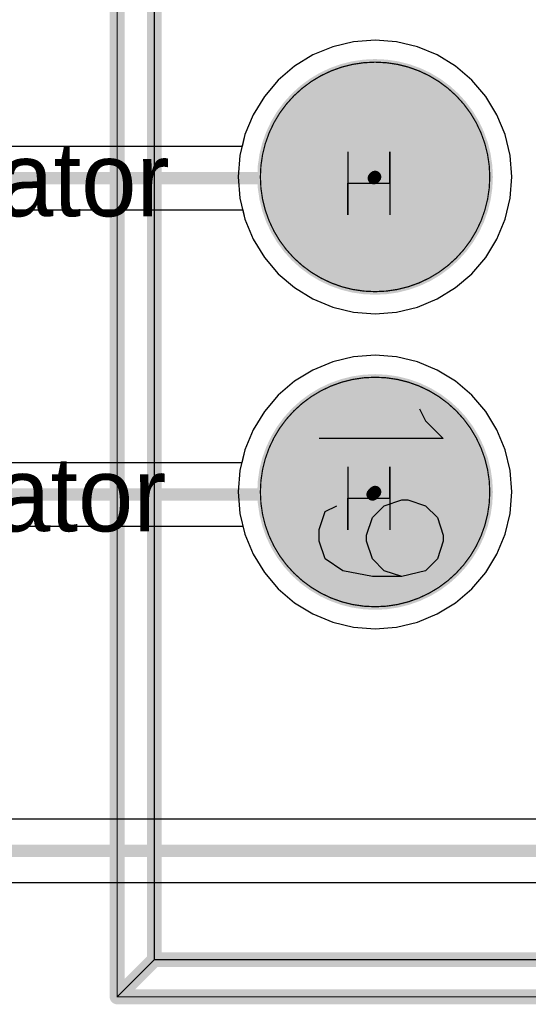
# Model space of a CAD drawing. Header units: millimetres. Extents: x 138 to 555, y 26 to 334.
# Tile 506 of 656: x 320.18 to 324.29, y 180.97 to 188.91. Entities that reach past the tile are written whole.
import ezdxf

# ---------------------------------------------------------------- set-up
doc = ezdxf.new("R2010")
doc.units = ezdxf.units.MM
for name, color, linetype in [('BottomLayer', 5, 'Continuous'), ('BottomSolder', 6, 'Continuous'), ('DrillDrawing', 1, 'Continuous'), ('Mechanical27', 56, 'Continuous'), ('MidLayer1', 16, 'Continuous'), ('MidLayer2', 76, 'Continuous'), ('MidLayer3', 90, 'Continuous'), ('MidLayer4', 156, 'Continuous'), ('MultiLayer', 9, 'Continuous'), ('PadHoleLayer', 156, 'Continuous'), ('TopLayer', 1, 'Continuous'), ('TopOverlay', 2, 'Continuous'), ('TopSolder', 216, 'Continuous')]:
    doc.layers.add(name, color=color, linetype=linetype)

# ---------------------------------------------------------------- blocks, each defined once
blk = doc.blocks.new('CON_CVILUX_CH87_20_2_V_1_00_939')
at = {"layer": 'BottomLayer', "const_width": 0.9}
for points in [[(8.44, -1.27, 1), (9.34, -1.27, 1)], [(10.98, -1.27, 1), (11.88, -1.27, 1)]]:
    blk.add_lwpolyline(points, format="xyb", close=True, dxfattribs=at)
at = {"layer": 'BottomSolder', "const_width": 0.95}
for points in [[(8.415, -1.27, 1), (9.365, -1.27, 1)], [(10.955, -1.27, 1), (11.905, -1.27, 1)]]:
    blk.add_lwpolyline(points, format="xyb", close=True, dxfattribs=at)
at = {"layer": 'Mechanical27'}
for p, q in [((10.8552, -0.863), (10.998, -0.7202)), ((10.998, -0.7202), (10.998, -1.72)), ((11.5408, -0.863), (11.636, -0.7678)), ((11.636, -0.7678), (11.7788, -0.7202)), ((11.7788, -0.7202), (11.8264, -0.7202)), ((11.8264, -0.7202), (11.9693, -0.7678)), ((11.9693, -0.7678), (12.0645, -0.863)), ((10.76, -0.9106), (10.8552, -0.863)), ((11.4932, -1.0059), (11.5408, -0.863)), ((12.0645, -0.863), (12.1121, -1.0535)), ((11.4932, -1.0535), (11.4932, -1.0059)), ((11.5408, -1.1963), (11.4932, -1.0535)), ((12.1121, -1.0535), (12.0645, -1.1963)), ((12.1121, -1.0535), (12.1121, -1.2915)), ((11.636, -1.2915), (11.5408, -1.1963)), ((12.0645, -1.1963), (11.9693, -1.2915)), ((11.7788, -1.3391), (11.636, -1.2915)), ((11.8264, -1.3391), (11.7788, -1.3391)), ((11.9693, -1.2915), (11.8264, -1.3391)), ((12.1121, -1.2915), (12.0645, -1.5296)), ((11.5884, -1.6724), (11.5408, -1.5772)), ((12.0645, -1.5296), (11.9693, -1.6724)), ((11.7312, -1.72), (11.5884, -1.6724)), ((11.8264, -1.72), (11.7312, -1.72)), ((11.9693, -1.6724), (11.8264, -1.72))]:
    blk.add_line(p, q, dxfattribs=at)
at = {"layer": 'Mechanical27', "const_width": 0.01}
for points in [[(15.5, -3.35), (15.5, 3.35)], [(15.2, -3.05), (15.2, 3.05)], [(15.2, -3.05), (2.73, -3.05)], [(15.2, -3.05), (15.2, -3.05)], [(15.5, -3.35), (15.2, -3.05)], [(15.5, -3.35), (2.73, -3.35)]]:
    blk.add_lwpolyline(points, dxfattribs=at)
at = {"layer": 'Mechanical27'}
for points, const_width in [([(9.815, -1.27, 1), (7.965, -1.27, 1)], 0.01), ([(12.355, -1.27, 1), (10.505, -1.27, 1)], 0.01), ([(7.9625, -1.27, 1), (7.9675, -1.27, 1)], 0.005), ([(9.8125, -1.27, 1), (9.8175, -1.27, 1)], 0.005), ([(10.5025, -1.27, 1), (10.5075, -1.27, 1)], 0.005), ([(12.3525, -1.27, 1), (12.3575, -1.27, 1)], 0.005), ([(15.1975, -3.05, 1), (15.2025, -3.05, 1)], 0.005), ([(15.1975, -3.05, 1), (15.2025, -3.05, 1)], 0.005), ([(15.1975, -3.05, 1), (15.2025, -3.05, 1)], 0.005), ([(15.1975, -3.05, 1), (15.2025, -3.05, 1)], 0.005), ([(15.1975, -3.05, 1), (15.2025, -3.05, 1)], 0.005), ([(15.4975, -3.35, 1), (15.5025, -3.35, 1)], 0.005), ([(15.4975, -3.35, 1), (15.5025, -3.35, 1)], 0.005), ([(15.4975, -3.35, 1), (15.5025, -3.35, 1)], 0.005)]:
    blk.add_lwpolyline(points, format="xyb", close=True, dxfattribs=dict(at, const_width=const_width))
at = {"layer": 'MidLayer1', "const_width": 0.9}
for points in [[(8.44, -1.27, 1), (9.34, -1.27, 1)], [(10.98, -1.27, 1), (11.88, -1.27, 1)]]:
    blk.add_lwpolyline(points, format="xyb", close=True, dxfattribs=at)
at = {"layer": 'MidLayer2', "const_width": 0.9}
for points in [[(8.44, -1.27, 1), (9.34, -1.27, 1)], [(10.98, -1.27, 1), (11.88, -1.27, 1)]]:
    blk.add_lwpolyline(points, format="xyb", close=True, dxfattribs=at)
at = {"layer": 'MidLayer3', "const_width": 0.9}
for points in [[(8.44, -1.27, 1), (9.34, -1.27, 1)], [(10.98, -1.27, 1), (11.88, -1.27, 1)]]:
    blk.add_lwpolyline(points, format="xyb", close=True, dxfattribs=at)
at = {"layer": 'MidLayer4', "const_width": 0.9}
for points in [[(8.44, -1.27, 1), (9.34, -1.27, 1)], [(10.98, -1.27, 1), (11.88, -1.27, 1)]]:
    blk.add_lwpolyline(points, format="xyb", close=True, dxfattribs=at)
at = {"layer": 'MultiLayer', "const_width": 0.9}
for points in [[(8.44, -1.27, 1), (9.34, -1.27, 1)], [(10.98, -1.27, 1), (11.88, -1.27, 1)]]:
    blk.add_lwpolyline(points, format="xyb", close=True, dxfattribs=at)
at = {"layer": 'PadHoleLayer', "const_width": 0.6}
for points in [[(8.59, -1.27, 1), (9.19, -1.27, 1)], [(11.13, -1.27, 1), (11.73, -1.27, 1)]]:
    blk.add_lwpolyline(points, format="xyb", close=True, dxfattribs=at)
at = {"layer": 'TopLayer', "const_width": 0.9}
for points in [[(8.44, -1.27, 1), (9.34, -1.27, 1)], [(10.98, -1.27, 1), (11.88, -1.27, 1)]]:
    blk.add_lwpolyline(points, format="xyb", close=True, dxfattribs=at)
at = {"layer": 'TopOverlay', "const_width": 0.12}
for points in [[(15.5, -3.35), (15.5, 3.35)], [(15.2, -3.05), (15.2, 3.05)], [(15.2, -3.05), (2.73, -3.05)], [(15.5, -3.35), (15.2, -3.05)], [(15.2, -3.05), (15.2, -3.05)], [(15.5, -3.35), (2.73, -3.35)]]:
    blk.add_lwpolyline(points, dxfattribs=at)
at = {"layer": 'TopOverlay', "const_width": 0.06}
for points in [[(15.17, -3.05, 1), (15.23, -3.05, 1)], [(15.17, -3.05, 1), (15.23, -3.05, 1)], [(15.17, -3.05, 1), (15.23, -3.05, 1)], [(15.17, -3.05, 1), (15.23, -3.05, 1)], [(15.17, -3.05, 1), (15.23, -3.05, 1)], [(15.47, -3.35, 1), (15.53, -3.35, 1)], [(15.47, -3.35, 1), (15.53, -3.35, 1)], [(15.47, -3.35, 1), (15.53, -3.35, 1)]]:
    blk.add_lwpolyline(points, format="xyb", close=True, dxfattribs=at)
at = {"layer": 'TopSolder', "const_width": 0.95}
for points in [[(8.415, -1.27, 1), (9.365, -1.27, 1)], [(10.955, -1.27, 1), (11.905, -1.27, 1)]]:
    blk.add_lwpolyline(points, format="xyb", close=True, dxfattribs=at)

msp = doc.modelspace()

# ---------------------------------------------------------------- linework, layer by layer
at = {"layer": 'BottomLayer'}
for p, q in [((322.7095, 188.6918), (322.5495, 188.6255)), ((322.8778, 188.7322), (322.7095, 188.6918)), ((323.0505, 188.7458), (322.8778, 188.7322)), ((323.2231, 188.7322), (323.0505, 188.7458)), ((323.3914, 188.6918), (323.2231, 188.7322)), ((323.5514, 188.6255), (323.3914, 188.6918)), ((322.5495, 188.6255), (322.4019, 188.5351)), ((323.699, 188.5351), (323.5514, 188.6255)), ((322.4019, 188.5351), (322.2702, 188.4226)), ((323.8307, 188.4226), (323.699, 188.5351)), ((322.2702, 188.4226), (322.1578, 188.2909)), ((323.9431, 188.2909), (323.8307, 188.4226)), ((322.1578, 188.2909), (322.0673, 188.1433)), ((324.0336, 188.1433), (323.9431, 188.2909)), ((322.0673, 188.1433), (322.0011, 187.9834)), ((324.0999, 187.9834), (324.0336, 188.1433)), ((322.0011, 187.9834), (321.9606, 187.815)), ((324.1403, 187.815), (324.0999, 187.9834)), ((321.9606, 187.815), (321.9471, 187.6424)), ((324.1539, 187.6424), (324.1403, 187.815)), ((321.9471, 187.6424), (321.9606, 187.4698)), ((324.1403, 187.4698), (324.1539, 187.6424)), ((321.9606, 187.4698), (322.0011, 187.3014)), ((324.0999, 187.3014), (324.1403, 187.4698)), ((322.0011, 187.3014), (322.0673, 187.1415)), ((324.0336, 187.1415), (324.0999, 187.3014)), ((322.0673, 187.1415), (322.1578, 186.9938)), ((323.9431, 186.9938), (324.0336, 187.1415)), ((322.1578, 186.9938), (322.2702, 186.8622)), ((323.8307, 186.8622), (323.9431, 186.9938)), ((322.2702, 186.8622), (322.4019, 186.7497)), ((323.699, 186.7497), (323.8307, 186.8622)), ((322.4019, 186.7497), (322.5495, 186.6593)), ((323.5514, 186.6593), (323.699, 186.7497)), ((322.5495, 186.6593), (322.7095, 186.593)), ((323.3914, 186.593), (323.5514, 186.6593)), ((322.7095, 186.593), (322.8778, 186.5526)), ((322.8778, 186.5526), (323.0505, 186.539)), ((323.0505, 186.539), (323.2231, 186.5526)), ((323.2231, 186.5526), (323.3914, 186.593)), ((322.7095, 186.1518), (322.5495, 186.0855)), ((322.8778, 186.1922), (322.7095, 186.1518)), ((323.0505, 186.2058), (322.8778, 186.1922)), ((323.2231, 186.1922), (323.0505, 186.2058)), ((323.3914, 186.1518), (323.2231, 186.1922)), ((323.5514, 186.0855), (323.3914, 186.1518)), ((322.5495, 186.0855), (322.4019, 185.9951)), ((323.699, 185.9951), (323.5514, 186.0855)), ((322.4019, 185.9951), (322.2702, 185.8826)), ((323.8307, 185.8826), (323.699, 185.9951)), ((322.2702, 185.8826), (322.1578, 185.7509)), ((323.9431, 185.7509), (323.8307, 185.8826)), ((322.1578, 185.7509), (322.0673, 185.6033)), ((324.0336, 185.6033), (323.9431, 185.7509)), ((322.0673, 185.6033), (322.0011, 185.4434)), ((324.0999, 185.4434), (324.0336, 185.6033)), ((322.0011, 185.4434), (321.9606, 185.275)), ((324.1403, 185.275), (324.0999, 185.4434)), ((321.9606, 185.275), (321.9471, 185.1024)), ((324.1539, 185.1024), (324.1403, 185.275)), ((321.9471, 185.1024), (321.9606, 184.9298)), ((324.1403, 184.9298), (324.1539, 185.1024)), ((321.9606, 184.9298), (322.0011, 184.7614)), ((324.0999, 184.7614), (324.1403, 184.9298)), ((322.0011, 184.7614), (322.0673, 184.6015)), ((324.0336, 184.6015), (324.0999, 184.7614)), ((322.0673, 184.6015), (322.1578, 184.4538)), ((323.9431, 184.4538), (324.0336, 184.6015)), ((322.1578, 184.4538), (322.2702, 184.3222)), ((323.8307, 184.3222), (323.9431, 184.4538)), ((322.2702, 184.3222), (322.4019, 184.2097)), ((323.699, 184.2097), (323.8307, 184.3222)), ((322.4019, 184.2097), (322.5495, 184.1193)), ((323.5514, 184.1193), (323.699, 184.2097)), ((322.5495, 184.1193), (322.7095, 184.053)), ((323.3914, 184.053), (323.5514, 184.1193)), ((322.7095, 184.053), (322.8778, 184.0126)), ((322.8778, 184.0126), (323.0505, 183.999)), ((323.0505, 183.999), (323.2231, 184.0126)), ((323.2231, 184.0126), (323.3914, 184.053))]:
    msp.add_line(p, q, dxfattribs=at)
at = {"layer": 'DrillDrawing'}
for p, q in [((322.8304, 187.8455), (322.8304, 187.3377)), ((323.1689, 187.5916), (323.1689, 187.8455)), ((323.1689, 187.8455), (323.1689, 187.3377)), ((322.8304, 187.3377), (322.8304, 187.5916)), ((322.8304, 187.5916), (323.1689, 187.5916)), ((322.8304, 185.3055), (322.8304, 184.7977)), ((323.1689, 185.0516), (323.1689, 185.3055)), ((323.1689, 185.3055), (323.1689, 184.7977)), ((322.8304, 184.7977), (322.8304, 185.0516)), ((322.8304, 185.0516), (323.1689, 185.0516))]:
    msp.add_line(p, q, dxfattribs=at)
at = {"layer": 'MidLayer1'}
for p, q in [((322.7095, 188.6918), (322.5495, 188.6255)), ((322.8778, 188.7322), (322.7095, 188.6918)), ((323.0505, 188.7458), (322.8778, 188.7322)), ((323.2231, 188.7322), (323.0505, 188.7458)), ((323.3914, 188.6918), (323.2231, 188.7322)), ((323.5514, 188.6255), (323.3914, 188.6918)), ((322.5495, 188.6255), (322.4019, 188.5351)), ((323.699, 188.5351), (323.5514, 188.6255)), ((322.4019, 188.5351), (322.2702, 188.4226)), ((323.8307, 188.4226), (323.699, 188.5351)), ((322.2702, 188.4226), (322.1578, 188.2909)), ((323.9431, 188.2909), (323.8307, 188.4226)), ((322.1578, 188.2909), (322.0673, 188.1433)), ((324.0336, 188.1433), (323.9431, 188.2909)), ((322.0673, 188.1433), (322.0011, 187.9834)), ((324.0999, 187.9834), (324.0336, 188.1433)), ((322.0011, 187.9834), (321.9606, 187.815)), ((324.1403, 187.815), (324.0999, 187.9834)), ((321.9606, 187.815), (321.9471, 187.6424)), ((324.1539, 187.6424), (324.1403, 187.815)), ((321.9471, 187.6424), (321.9606, 187.4698)), ((324.1403, 187.4698), (324.1539, 187.6424)), ((321.9606, 187.4698), (322.0011, 187.3014)), ((324.0999, 187.3014), (324.1403, 187.4698)), ((322.0011, 187.3014), (322.0673, 187.1415)), ((324.0336, 187.1415), (324.0999, 187.3014)), ((322.0673, 187.1415), (322.1578, 186.9938)), ((323.9431, 186.9938), (324.0336, 187.1415)), ((322.1578, 186.9938), (322.2702, 186.8622)), ((323.8307, 186.8622), (323.9431, 186.9938)), ((322.2702, 186.8622), (322.4019, 186.7497)), ((323.699, 186.7497), (323.8307, 186.8622)), ((322.4019, 186.7497), (322.5495, 186.6593)), ((323.5514, 186.6593), (323.699, 186.7497)), ((322.5495, 186.6593), (322.7095, 186.593)), ((323.3914, 186.593), (323.5514, 186.6593)), ((322.7095, 186.593), (322.8778, 186.5526)), ((322.8778, 186.5526), (323.0505, 186.539)), ((323.0505, 186.539), (323.2231, 186.5526)), ((323.2231, 186.5526), (323.3914, 186.593)), ((322.7095, 186.1518), (322.5495, 186.0855)), ((322.8778, 186.1922), (322.7095, 186.1518)), ((323.0505, 186.2058), (322.8778, 186.1922)), ((323.2231, 186.1922), (323.0505, 186.2058)), ((323.3914, 186.1518), (323.2231, 186.1922)), ((323.5514, 186.0855), (323.3914, 186.1518)), ((322.5495, 186.0855), (322.4019, 185.9951)), ((323.699, 185.9951), (323.5514, 186.0855)), ((322.4019, 185.9951), (322.2702, 185.8826)), ((323.8307, 185.8826), (323.699, 185.9951)), ((322.2702, 185.8826), (322.1578, 185.7509)), ((323.9431, 185.7509), (323.8307, 185.8826)), ((322.1578, 185.7509), (322.0673, 185.6033)), ((324.0336, 185.6033), (323.9431, 185.7509)), ((322.0673, 185.6033), (322.0011, 185.4434)), ((324.0999, 185.4434), (324.0336, 185.6033)), ((322.0011, 185.4434), (321.9606, 185.275)), ((324.1403, 185.275), (324.0999, 185.4434)), ((321.9606, 185.275), (321.9471, 185.1024)), ((324.1539, 185.1024), (324.1403, 185.275)), ((321.9471, 185.1024), (321.9606, 184.9298)), ((324.1403, 184.9298), (324.1539, 185.1024)), ((321.9606, 184.9298), (322.0011, 184.7614)), ((324.0999, 184.7614), (324.1403, 184.9298)), ((322.0011, 184.7614), (322.0673, 184.6015)), ((324.0336, 184.6015), (324.0999, 184.7614)), ((322.0673, 184.6015), (322.1578, 184.4538)), ((323.9431, 184.4538), (324.0336, 184.6015)), ((322.1578, 184.4538), (322.2702, 184.3222)), ((323.8307, 184.3222), (323.9431, 184.4538)), ((322.2702, 184.3222), (322.4019, 184.2097)), ((323.699, 184.2097), (323.8307, 184.3222)), ((322.4019, 184.2097), (322.5495, 184.1193)), ((323.5514, 184.1193), (323.699, 184.2097)), ((322.5495, 184.1193), (322.7095, 184.053)), ((323.3914, 184.053), (323.5514, 184.1193)), ((322.7095, 184.053), (322.8778, 184.0126)), ((322.8778, 184.0126), (323.0505, 183.999)), ((323.0505, 183.999), (323.2231, 184.0126)), ((323.2231, 184.0126), (323.3914, 184.053))]:
    msp.add_line(p, q, dxfattribs=at)
at = {"layer": 'MidLayer2'}
for p, q in [((322.7095, 188.6918), (322.5495, 188.6255)), ((322.8778, 188.7322), (322.7095, 188.6918)), ((323.0505, 188.7458), (322.8778, 188.7322)), ((323.2231, 188.7322), (323.0505, 188.7458)), ((323.3914, 188.6918), (323.2231, 188.7322)), ((323.5514, 188.6255), (323.3914, 188.6918)), ((322.5495, 188.6255), (322.4019, 188.5351)), ((323.699, 188.5351), (323.5514, 188.6255)), ((322.4019, 188.5351), (322.2702, 188.4226)), ((323.8307, 188.4226), (323.699, 188.5351)), ((322.2702, 188.4226), (322.1578, 188.2909)), ((323.9431, 188.2909), (323.8307, 188.4226)), ((322.1578, 188.2909), (322.0673, 188.1433)), ((324.0336, 188.1433), (323.9431, 188.2909)), ((322.0673, 188.1433), (322.0011, 187.9834)), ((324.0999, 187.9834), (324.0336, 188.1433)), ((322.0011, 187.9834), (321.9606, 187.815)), ((324.1403, 187.815), (324.0999, 187.9834)), ((321.9606, 187.815), (321.9471, 187.6424)), ((324.1539, 187.6424), (324.1403, 187.815)), ((321.9471, 187.6424), (321.9606, 187.4698)), ((324.1403, 187.4698), (324.1539, 187.6424)), ((321.9606, 187.4698), (322.0011, 187.3014)), ((324.0999, 187.3014), (324.1403, 187.4698)), ((322.0011, 187.3014), (322.0673, 187.1415)), ((324.0336, 187.1415), (324.0999, 187.3014)), ((322.0673, 187.1415), (322.1578, 186.9938)), ((323.9431, 186.9938), (324.0336, 187.1415)), ((322.1578, 186.9938), (322.2702, 186.8622)), ((323.8307, 186.8622), (323.9431, 186.9938)), ((322.2702, 186.8622), (322.4019, 186.7497)), ((323.699, 186.7497), (323.8307, 186.8622)), ((322.4019, 186.7497), (322.5495, 186.6593)), ((323.5514, 186.6593), (323.699, 186.7497)), ((322.5495, 186.6593), (322.7095, 186.593)), ((323.3914, 186.593), (323.5514, 186.6593)), ((322.7095, 186.593), (322.8778, 186.5526)), ((322.8778, 186.5526), (323.0505, 186.539)), ((323.0505, 186.539), (323.2231, 186.5526)), ((323.2231, 186.5526), (323.3914, 186.593)), ((322.7095, 186.1518), (322.5495, 186.0855)), ((322.8778, 186.1922), (322.7095, 186.1518)), ((323.0505, 186.2058), (322.8778, 186.1922)), ((323.2231, 186.1922), (323.0505, 186.2058)), ((323.3914, 186.1518), (323.2231, 186.1922)), ((323.5514, 186.0855), (323.3914, 186.1518)), ((322.5495, 186.0855), (322.4019, 185.9951)), ((323.699, 185.9951), (323.5514, 186.0855)), ((322.4019, 185.9951), (322.2702, 185.8826)), ((323.8307, 185.8826), (323.699, 185.9951)), ((322.2702, 185.8826), (322.1578, 185.7509)), ((323.9431, 185.7509), (323.8307, 185.8826)), ((322.1578, 185.7509), (322.0673, 185.6033)), ((324.0336, 185.6033), (323.9431, 185.7509)), ((322.0673, 185.6033), (322.0011, 185.4434)), ((324.0999, 185.4434), (324.0336, 185.6033)), ((322.0011, 185.4434), (321.9606, 185.275)), ((324.1403, 185.275), (324.0999, 185.4434)), ((321.9606, 185.275), (321.9471, 185.1024)), ((324.1539, 185.1024), (324.1403, 185.275)), ((321.9471, 185.1024), (321.9606, 184.9298)), ((324.1403, 184.9298), (324.1539, 185.1024)), ((321.9606, 184.9298), (322.0011, 184.7614)), ((324.0999, 184.7614), (324.1403, 184.9298)), ((322.0011, 184.7614), (322.0673, 184.6015)), ((324.0336, 184.6015), (324.0999, 184.7614)), ((322.0673, 184.6015), (322.1578, 184.4538)), ((323.9431, 184.4538), (324.0336, 184.6015)), ((322.1578, 184.4538), (322.2702, 184.3222)), ((323.8307, 184.3222), (323.9431, 184.4538)), ((322.2702, 184.3222), (322.4019, 184.2097)), ((323.699, 184.2097), (323.8307, 184.3222)), ((322.4019, 184.2097), (322.5495, 184.1193)), ((323.5514, 184.1193), (323.699, 184.2097)), ((322.5495, 184.1193), (322.7095, 184.053)), ((323.3914, 184.053), (323.5514, 184.1193)), ((322.7095, 184.053), (322.8778, 184.0126)), ((322.8778, 184.0126), (323.0505, 183.999)), ((323.0505, 183.999), (323.2231, 184.0126)), ((323.2231, 184.0126), (323.3914, 184.053))]:
    msp.add_line(p, q, dxfattribs=at)
at = {"layer": 'MidLayer3'}
for p, q in [((322.7095, 188.6918), (322.5495, 188.6255)), ((322.8778, 188.7322), (322.7095, 188.6918)), ((323.0505, 188.7458), (322.8778, 188.7322)), ((323.2231, 188.7322), (323.0505, 188.7458)), ((323.3914, 188.6918), (323.2231, 188.7322)), ((323.5514, 188.6255), (323.3914, 188.6918)), ((322.5495, 188.6255), (322.4019, 188.5351)), ((323.699, 188.5351), (323.5514, 188.6255)), ((322.4019, 188.5351), (322.2702, 188.4226)), ((323.8307, 188.4226), (323.699, 188.5351)), ((322.2702, 188.4226), (322.1578, 188.2909)), ((323.9431, 188.2909), (323.8307, 188.4226)), ((322.1578, 188.2909), (322.0673, 188.1433)), ((324.0336, 188.1433), (323.9431, 188.2909)), ((322.0673, 188.1433), (322.0011, 187.9834)), ((324.0999, 187.9834), (324.0336, 188.1433)), ((322.0011, 187.9834), (321.9606, 187.815)), ((324.1403, 187.815), (324.0999, 187.9834)), ((321.9606, 187.815), (321.9471, 187.6424)), ((324.1539, 187.6424), (324.1403, 187.815)), ((321.9471, 187.6424), (321.9606, 187.4698)), ((324.1403, 187.4698), (324.1539, 187.6424)), ((321.9606, 187.4698), (322.0011, 187.3014)), ((324.0999, 187.3014), (324.1403, 187.4698)), ((322.0011, 187.3014), (322.0673, 187.1415)), ((324.0336, 187.1415), (324.0999, 187.3014)), ((322.0673, 187.1415), (322.1578, 186.9938)), ((323.9431, 186.9938), (324.0336, 187.1415)), ((322.1578, 186.9938), (322.2702, 186.8622)), ((323.8307, 186.8622), (323.9431, 186.9938)), ((322.2702, 186.8622), (322.4019, 186.7497)), ((323.699, 186.7497), (323.8307, 186.8622)), ((322.4019, 186.7497), (322.5495, 186.6593)), ((323.5514, 186.6593), (323.699, 186.7497)), ((322.5495, 186.6593), (322.7095, 186.593)), ((323.3914, 186.593), (323.5514, 186.6593)), ((322.7095, 186.593), (322.8778, 186.5526)), ((322.8778, 186.5526), (323.0505, 186.539)), ((323.0505, 186.539), (323.2231, 186.5526)), ((323.2231, 186.5526), (323.3914, 186.593)), ((322.7095, 186.1518), (322.5495, 186.0855)), ((322.8778, 186.1922), (322.7095, 186.1518)), ((323.0505, 186.2058), (322.8778, 186.1922)), ((323.2231, 186.1922), (323.0505, 186.2058)), ((323.3914, 186.1518), (323.2231, 186.1922)), ((323.5514, 186.0855), (323.3914, 186.1518)), ((322.5495, 186.0855), (322.4019, 185.9951)), ((323.699, 185.9951), (323.5514, 186.0855)), ((322.4019, 185.9951), (322.2702, 185.8826)), ((323.8307, 185.8826), (323.699, 185.9951)), ((322.2702, 185.8826), (322.1578, 185.7509)), ((323.9431, 185.7509), (323.8307, 185.8826)), ((322.1578, 185.7509), (322.0673, 185.6033)), ((324.0336, 185.6033), (323.9431, 185.7509)), ((322.0673, 185.6033), (322.0011, 185.4434)), ((324.0999, 185.4434), (324.0336, 185.6033)), ((322.0011, 185.4434), (321.9606, 185.275)), ((324.1403, 185.275), (324.0999, 185.4434)), ((321.9606, 185.275), (321.9471, 185.1024)), ((324.1539, 185.1024), (324.1403, 185.275)), ((321.9471, 185.1024), (321.9606, 184.9298)), ((324.1403, 184.9298), (324.1539, 185.1024)), ((321.9606, 184.9298), (322.0011, 184.7614)), ((324.0999, 184.7614), (324.1403, 184.9298)), ((322.0011, 184.7614), (322.0673, 184.6015)), ((324.0336, 184.6015), (324.0999, 184.7614)), ((322.0673, 184.6015), (322.1578, 184.4538)), ((323.9431, 184.4538), (324.0336, 184.6015)), ((322.1578, 184.4538), (322.2702, 184.3222)), ((323.8307, 184.3222), (323.9431, 184.4538)), ((322.2702, 184.3222), (322.4019, 184.2097)), ((323.699, 184.2097), (323.8307, 184.3222)), ((322.4019, 184.2097), (322.5495, 184.1193)), ((323.5514, 184.1193), (323.699, 184.2097)), ((322.5495, 184.1193), (322.7095, 184.053)), ((323.3914, 184.053), (323.5514, 184.1193)), ((322.7095, 184.053), (322.8778, 184.0126)), ((322.8778, 184.0126), (323.0505, 183.999)), ((323.0505, 183.999), (323.2231, 184.0126)), ((323.2231, 184.0126), (323.3914, 184.053))]:
    msp.add_line(p, q, dxfattribs=at)
at = {"layer": 'MidLayer4'}
for p, q in [((322.7095, 188.6918), (322.5495, 188.6255)), ((322.8778, 188.7322), (322.7095, 188.6918)), ((323.0505, 188.7458), (322.8778, 188.7322)), ((323.2231, 188.7322), (323.0505, 188.7458)), ((323.3914, 188.6918), (323.2231, 188.7322)), ((323.5514, 188.6255), (323.3914, 188.6918)), ((322.5495, 188.6255), (322.4019, 188.5351)), ((323.699, 188.5351), (323.5514, 188.6255)), ((322.4019, 188.5351), (322.2702, 188.4226)), ((323.8307, 188.4226), (323.699, 188.5351)), ((322.2702, 188.4226), (322.1578, 188.2909)), ((323.9431, 188.2909), (323.8307, 188.4226)), ((322.1578, 188.2909), (322.0673, 188.1433)), ((324.0336, 188.1433), (323.9431, 188.2909)), ((322.0673, 188.1433), (322.0011, 187.9834)), ((324.0999, 187.9834), (324.0336, 188.1433)), ((322.0011, 187.9834), (321.9606, 187.815)), ((324.1403, 187.815), (324.0999, 187.9834)), ((321.9606, 187.815), (321.9471, 187.6424)), ((324.1539, 187.6424), (324.1403, 187.815)), ((321.9471, 187.6424), (321.9606, 187.4698)), ((324.1403, 187.4698), (324.1539, 187.6424)), ((321.9606, 187.4698), (322.0011, 187.3014)), ((324.0999, 187.3014), (324.1403, 187.4698)), ((322.0011, 187.3014), (322.0673, 187.1415)), ((324.0336, 187.1415), (324.0999, 187.3014)), ((322.0673, 187.1415), (322.1578, 186.9938)), ((323.9431, 186.9938), (324.0336, 187.1415)), ((322.1578, 186.9938), (322.2702, 186.8622)), ((323.8307, 186.8622), (323.9431, 186.9938)), ((322.2702, 186.8622), (322.4019, 186.7497)), ((323.699, 186.7497), (323.8307, 186.8622)), ((322.4019, 186.7497), (322.5495, 186.6593)), ((323.5514, 186.6593), (323.699, 186.7497)), ((322.5495, 186.6593), (322.7095, 186.593)), ((323.3914, 186.593), (323.5514, 186.6593)), ((322.7095, 186.593), (322.8778, 186.5526)), ((322.8778, 186.5526), (323.0505, 186.539)), ((323.0505, 186.539), (323.2231, 186.5526)), ((323.2231, 186.5526), (323.3914, 186.593)), ((322.7095, 186.1518), (322.5495, 186.0855)), ((322.8778, 186.1922), (322.7095, 186.1518)), ((323.0505, 186.2058), (322.8778, 186.1922)), ((323.2231, 186.1922), (323.0505, 186.2058)), ((323.3914, 186.1518), (323.2231, 186.1922)), ((323.5514, 186.0855), (323.3914, 186.1518)), ((322.5495, 186.0855), (322.4019, 185.9951)), ((323.699, 185.9951), (323.5514, 186.0855)), ((322.4019, 185.9951), (322.2702, 185.8826)), ((323.8307, 185.8826), (323.699, 185.9951)), ((322.2702, 185.8826), (322.1578, 185.7509)), ((323.9431, 185.7509), (323.8307, 185.8826)), ((322.1578, 185.7509), (322.0673, 185.6033)), ((324.0336, 185.6033), (323.9431, 185.7509)), ((322.0673, 185.6033), (322.0011, 185.4434)), ((324.0999, 185.4434), (324.0336, 185.6033)), ((322.0011, 185.4434), (321.9606, 185.275)), ((324.1403, 185.275), (324.0999, 185.4434)), ((321.9606, 185.275), (321.9471, 185.1024)), ((324.1539, 185.1024), (324.1403, 185.275)), ((321.9471, 185.1024), (321.9606, 184.9298)), ((324.1403, 184.9298), (324.1539, 185.1024)), ((321.9606, 184.9298), (322.0011, 184.7614)), ((324.0999, 184.7614), (324.1403, 184.9298)), ((322.0011, 184.7614), (322.0673, 184.6015)), ((324.0336, 184.6015), (324.0999, 184.7614)), ((322.0673, 184.6015), (322.1578, 184.4538)), ((323.9431, 184.4538), (324.0336, 184.6015)), ((322.1578, 184.4538), (322.2702, 184.3222)), ((323.8307, 184.3222), (323.9431, 184.4538)), ((322.2702, 184.3222), (322.4019, 184.2097)), ((323.699, 184.2097), (323.8307, 184.3222)), ((322.4019, 184.2097), (322.5495, 184.1193)), ((323.5514, 184.1193), (323.699, 184.2097)), ((322.5495, 184.1193), (322.7095, 184.053)), ((323.3914, 184.053), (323.5514, 184.1193)), ((322.7095, 184.053), (322.8778, 184.0126)), ((322.8778, 184.0126), (323.0505, 183.999)), ((323.0505, 183.999), (323.2231, 184.0126)), ((323.2231, 184.0126), (323.3914, 184.053))]:
    msp.add_line(p, q, dxfattribs=at)
at = {"layer": 'TopLayer'}
for p, q in [((322.7095, 188.6918), (322.5495, 188.6255)), ((322.8778, 188.7322), (322.7095, 188.6918)), ((323.0505, 188.7458), (322.8778, 188.7322)), ((323.2231, 188.7322), (323.0505, 188.7458)), ((323.3914, 188.6918), (323.2231, 188.7322)), ((323.5514, 188.6255), (323.3914, 188.6918)), ((322.5495, 188.6255), (322.4019, 188.5351)), ((323.699, 188.5351), (323.5514, 188.6255)), ((322.4019, 188.5351), (322.2702, 188.4226)), ((323.8307, 188.4226), (323.699, 188.5351)), ((322.2702, 188.4226), (322.1578, 188.2909)), ((323.9431, 188.2909), (323.8307, 188.4226)), ((322.1578, 188.2909), (322.0673, 188.1433)), ((324.0336, 188.1433), (323.9431, 188.2909)), ((322.0673, 188.1433), (322.0011, 187.9834)), ((324.0999, 187.9834), (324.0336, 188.1433)), ((322.0011, 187.9834), (321.978, 187.8873)), ((324.1403, 187.815), (324.0999, 187.9834)), ((321.978, 187.8873), (319.0505, 187.8873)), ((324.1539, 187.6424), (324.1403, 187.815)), ((324.1403, 187.4698), (324.1539, 187.6424)), ((324.0999, 187.3014), (324.1403, 187.4698)), ((319.0505, 187.3775), (321.9828, 187.3775)), ((321.9828, 187.3775), (322.0011, 187.3014)), ((322.0011, 187.3014), (322.0673, 187.1415)), ((324.0336, 187.1415), (324.0999, 187.3014)), ((322.0673, 187.1415), (322.1578, 186.9938)), ((323.9431, 186.9938), (324.0336, 187.1415)), ((322.1578, 186.9938), (322.2702, 186.8622)), ((323.8307, 186.8622), (323.9431, 186.9938)), ((322.2702, 186.8622), (322.4019, 186.7497)), ((323.699, 186.7497), (323.8307, 186.8622)), ((322.4019, 186.7497), (322.5495, 186.6593)), ((323.5514, 186.6593), (323.699, 186.7497)), ((322.5495, 186.6593), (322.7095, 186.593)), ((323.3914, 186.593), (323.5514, 186.6593)), ((322.7095, 186.593), (322.8778, 186.5526)), ((322.8778, 186.5526), (323.0505, 186.539)), ((323.0505, 186.539), (323.2231, 186.5526)), ((323.2231, 186.5526), (323.3914, 186.593)), ((322.7095, 186.1518), (322.5495, 186.0855)), ((322.8778, 186.1922), (322.7095, 186.1518)), ((323.0505, 186.2058), (322.8778, 186.1922)), ((323.2231, 186.1922), (323.0505, 186.2058)), ((323.3914, 186.1518), (323.2231, 186.1922)), ((323.5514, 186.0855), (323.3914, 186.1518)), ((322.5495, 186.0855), (322.4019, 185.9951)), ((323.699, 185.9951), (323.5514, 186.0855)), ((322.4019, 185.9951), (322.2702, 185.8826)), ((323.8307, 185.8826), (323.699, 185.9951)), ((322.2702, 185.8826), (322.1578, 185.7509)), ((323.9431, 185.7509), (323.8307, 185.8826)), ((322.1578, 185.7509), (322.0673, 185.6033)), ((324.0336, 185.6033), (323.9431, 185.7509)), ((322.0673, 185.6033), (322.0011, 185.4434)), ((324.0999, 185.4434), (324.0336, 185.6033)), ((322.0011, 185.4434), (321.9756, 185.3373)), ((324.1403, 185.275), (324.0999, 185.4434)), ((321.9756, 185.3373), (319.0505, 185.3373)), ((324.1539, 185.1024), (324.1403, 185.275)), ((324.1403, 184.9298), (324.1539, 185.1024)), ((324.0999, 184.7614), (324.1403, 184.9298)), ((319.0505, 184.8275), (321.9852, 184.8275)), ((321.9852, 184.8275), (322.0011, 184.7614)), ((322.0011, 184.7614), (322.0673, 184.6015)), ((324.0336, 184.6015), (324.0999, 184.7614)), ((322.0673, 184.6015), (322.1578, 184.4538)), ((323.9431, 184.4538), (324.0336, 184.6015)), ((322.1578, 184.4538), (322.2702, 184.3222)), ((323.8307, 184.3222), (323.9431, 184.4538)), ((322.2702, 184.3222), (322.4019, 184.2097)), ((323.699, 184.2097), (323.8307, 184.3222)), ((322.4019, 184.2097), (322.5495, 184.1193)), ((323.5514, 184.1193), (323.699, 184.2097)), ((322.5495, 184.1193), (322.7095, 184.053)), ((323.3914, 184.053), (323.5514, 184.1193)), ((322.7095, 184.053), (322.8778, 184.0126)), ((322.8778, 184.0126), (323.0505, 183.999)), ((323.0505, 183.999), (323.2231, 184.0126)), ((323.2231, 184.0126), (323.3914, 184.053)), ((342.5771, 182.4646), (318.8963, 182.4646)), ((318.8963, 181.9548), (342.4715, 181.9548))]:
    msp.add_line(p, q, dxfattribs=at)
at = {"layer": 'TopLayer', "const_width": 0.1}
for points in [[(318.5955, 187.6324), (323.0405, 187.6324)], [(323.0405, 187.6324), (323.0505, 187.6424)], [(318.5955, 185.0824), (323.0305, 185.0824)], [(323.0305, 185.0824), (323.0505, 185.1024)], [(318.4616, 182.2097), (342.5771, 182.2097)]]:
    msp.add_lwpolyline(points, dxfattribs=at)
at = {"layer": 'TopLayer', "const_width": 0.05}
for points in [[(323.0155, 187.6324, 1), (323.0655, 187.6324, 1)], [(323.0155, 187.6324, 1), (323.0655, 187.6324, 1)], [(323.0255, 187.6424, 1), (323.0755, 187.6424, 1)], [(323.0055, 185.0824, 1), (323.0555, 185.0824, 1)], [(323.0055, 185.0824, 1), (323.0555, 185.0824, 1)], [(323.0255, 185.1024, 1), (323.0755, 185.1024, 1)]]:
    msp.add_lwpolyline(points, format="xyb", close=True, dxfattribs=at)

# ---------------------------------------------------------------- block references
at = {"rotation": 270}
msp.add_blockref('CON_CVILUX_CH87_20_2_V_1_00_939', (324.3205, 196.5324), dxfattribs=at)

# ---------------------------------------------------------------- texts
at = {"layer": 'Mechanical27'}
for p in [(317.4238, 187.325), (317.3984, 184.785)]:
    msp.add_text('.designator', height=0.599999, dxfattribs=at).set_placement(p)

doc.saveas('drawing.dxf')
